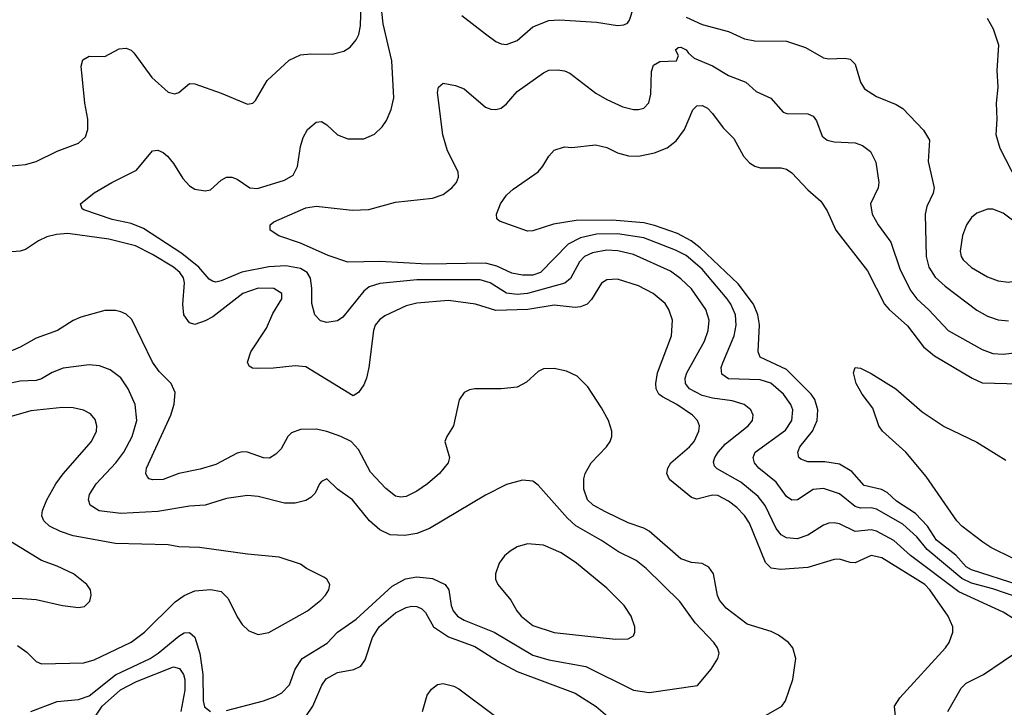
# Model space of a CAD drawing. Header units: inches. Extents: x 1308407 to 1441228, y 959628 to 1036311.
# Tile 326 of 656: x 1343768 to 1347494, y 1020745 to 1023346. Entities that reach past the tile are written whole.
import ezdxf

# ---------------------------------------------------------------- set-up
doc = ezdxf.new("R2010")
doc.units = ezdxf.units.IN
doc.header["$MEASUREMENT"] = 0
doc.layers.add('B3042', color=7, linetype='Continuous')

msp = doc.modelspace()

# ---------------------------------------------------------------- linework, layer by layer
at = {"layer": 'B3042', "color": 5}
for points, elevation in [([(1347577.3, 1021050), (1347490, 1021105.4), (1347321.8, 1021181.8), (1347139.3, 1021319.3), (1347075.6, 1021375.6), (1347010, 1021411.6), (1346990, 1021416.6), (1346930, 1021410.5), (1346870, 1021439.3), (1346850, 1021442.8), (1346830, 1021441.6), (1346810, 1021433.7), (1346750, 1021395.9), (1346710, 1021383), (1346670, 1021386.1), (1346650, 1021397.5), (1346630, 1021422.2), (1346588.4, 1021508.4), (1346562.5, 1021542.5), (1346497.2, 1021597.2), (1346406.9, 1021646.9), (1346397.7, 1021657.7), (1346393.8, 1021673.8), (1346397.9, 1021690), (1346410.5, 1021710), (1346438.7, 1021741.3), (1346524.5, 1021810), (1346540.3, 1021830), (1346543.9, 1021850), (1346534.7, 1021870), (1346509.6, 1021890), (1346464.5, 1021904.5), (1346390, 1021914.1), (1346350, 1021924.9), (1346302.7, 1021950), (1346287.4, 1021970), (1346285.8, 1021990), (1346292.7, 1022010), (1346359.6, 1022130), (1346372.7, 1022170), (1346376.6, 1022210), (1346364.9, 1022250), (1346310, 1022328.4), (1346270, 1022366.2), (1346230, 1022394.2), (1346090, 1022457.9), (1346031.5, 1022471.5), (1345990, 1022473.7), (1345935.3, 1022464.7), (1345905.3, 1022450), (1345885.8, 1022430), (1345852.4, 1022367.6), (1345830.1, 1022349.9), (1345690, 1022310.5), (1345650, 1022306.6), (1345610, 1022311.6), (1345548.3, 1022350), (1345510, 1022362.3), (1345270, 1022362.1), (1345130, 1022347.9), (1345090, 1022335.8), (1345070, 1022319.3), (1344990, 1022220.4), (1344970, 1022206.6), (1344930, 1022201), (1344906.3, 1022206.3), (1344884.7, 1022230), (1344872.9, 1022272.9), (1344873.8, 1022330), (1344867.7, 1022367.7), (1344854.9, 1022390), (1344830, 1022405.3), (1344775, 1022415), (1344710, 1022411), (1344608.9, 1022391.1), (1344530, 1022358.3), (1344510, 1022353.5), (1344496.9, 1022356.9), (1344484.6, 1022364.6), (1344445, 1022410), (1344381.1, 1022461.1), (1344235.9, 1022555.9), (1344190, 1022575.6), (1344117, 1022590), (1344010, 1022627.2), (1344003.7, 1022630), (1343998, 1022650), (1344050, 1022690.4), (1344116, 1022730), (1344210, 1022777.1), (1344270, 1022850.4), (1344290, 1022852.2), (1344310, 1022843.7), (1344326.4, 1022830), (1344350, 1022802.4), (1344384.7, 1022744.7), (1344410, 1022718), (1344430, 1022705.4), (1344470, 1022698.2), (1344490, 1022702.8), (1344530, 1022738.4), (1344550, 1022750.4), (1344570, 1022750.3), (1344590, 1022742.3), (1344639.1, 1022710), (1344667.6, 1022707.6), (1344770, 1022738.4), (1344802, 1022758), (1344818.9, 1022790), (1344830, 1022866), (1344840.2, 1022899.8), (1344856.3, 1022930), (1344890, 1022958.4), (1344910, 1022960.4), (1344930, 1022948), (1344970, 1022910.4), (1345010, 1022895.3), (1345070, 1022895.8), (1345110, 1022912.7), (1345139.5, 1022940.5), (1345155.8, 1022964.2), (1345174, 1023006), (1345183.1, 1023050), (1345176.3, 1023190), (1345142.6, 1023330), (1345125.2, 1023494.8)], 2760), ([(1343710, 1022790.2), (1343790, 1022798.2), (1343830.5, 1022809.5), (1343910, 1022848.4), (1343990, 1022878.2), (1344017.1, 1022902.9), (1344026, 1022930), (1344025.7, 1022970), (1344014.6, 1023030), (1344000.4, 1023170), (1344006, 1023194), (1344030, 1023207.4), (1344090, 1023206), (1344144.6, 1023235.4), (1344170, 1023238.4), (1344190, 1023230.2), (1344200.1, 1023220.1), (1344267.6, 1023127.6), (1344330, 1023071.8), (1344354.7, 1023065.3), (1344370, 1023070.5), (1344410, 1023104.4), (1344430, 1023102.6), (1344530, 1023068), (1344630, 1023025.7), (1344650, 1023030.4), (1344659.8, 1023040.2), (1344704.2, 1023115.8), (1344787.3, 1023192.7), (1344830, 1023213.2), (1344870, 1023217.1), (1344950, 1023215.6), (1344993.8, 1023226.2), (1345017.9, 1023242.1), (1345041.2, 1023270), (1345051.3, 1023290), (1345057.4, 1023322.6), (1345061.3, 1023450)], 2780), ([(1345441.1, 1023361.1), (1345530, 1023291.7), (1345570, 1023263.1), (1345590, 1023254.6), (1345610, 1023251.7), (1345650, 1023266.5), (1345710, 1023319.1), (1345770, 1023343.2), (1345810, 1023344.7), (1345950, 1023336.3), (1346030, 1023323.9), (1346053.8, 1023326.2), (1346067.9, 1023332.1), (1346075.8, 1023344.2), (1346090, 1023390.3)], 2760), ([(1346290, 1023355.9), (1346350, 1023328), (1346450, 1023300.5), (1346510, 1023272.8), (1346550, 1023265.4), (1346670, 1023265), (1346740.9, 1023240.9), (1346810, 1023201.3), (1346830, 1023198.2), (1346890, 1023200.8), (1346910, 1023196.5), (1346930, 1023178), (1346949.4, 1023109.4), (1346964.4, 1023084.4), (1347010, 1023054.9), (1347085, 1023025), (1347109.3, 1023009.3), (1347187.5, 1022927.5), (1347210.3, 1022890), (1347205.3, 1022810), (1347228, 1022710), (1347224.7, 1022690), (1347200.7, 1022639.3), (1347193.8, 1022610), (1347198.1, 1022450), (1347207.8, 1022410), (1347231.9, 1022371.9), (1347270, 1022337.5), (1347390, 1022247.1), (1347430, 1022225.1), (1347470, 1022210.8), (1347510, 1022207.5)], 2760), ([(1347564.6, 1022690), (1347478.1, 1022858.1), (1347463.2, 1022910), (1347467, 1022970), (1347464.6, 1023030), (1347470.6, 1023090), (1347466.9, 1023153.1), (1347472.6, 1023250), (1347452.8, 1023310), (1347429.8, 1023349.8)], 2760), ([(1347650, 1021125.9), (1347450, 1021193.7), (1347370, 1021214.6), (1347332.5, 1021232.5), (1347202.3, 1021342.3), (1347162.6, 1021390), (1347110, 1021438.4), (1347010, 1021494.3), (1346990, 1021499.9), (1346950, 1021498.9), (1346930, 1021505.2), (1346870, 1021552.2), (1346810, 1021573), (1346770, 1021568.5), (1346710.6, 1021529.4), (1346690, 1021528.3), (1346670, 1021542), (1346630, 1021596.9), (1346564.9, 1021650), (1346548.4, 1021670), (1346543.2, 1021690), (1346551.5, 1021710), (1346666, 1021794), (1346689.3, 1021830), (1346693.1, 1021870), (1346686, 1021890), (1346657.7, 1021930), (1346610, 1021971.8), (1346570, 1021983.4), (1346450, 1021988), (1346425.4, 1022005.4), (1346422.5, 1022030), (1346428.1, 1022048.1), (1346471.9, 1022150), (1346479.2, 1022190), (1346476.4, 1022230), (1346459.2, 1022270), (1346445.4, 1022290), (1346350, 1022402.6), (1346290, 1022453.4), (1346250, 1022474.7), (1346130, 1022521.3), (1346030, 1022535.4), (1345950, 1022534.8), (1345890, 1022520.5), (1345843.3, 1022496.7), (1345738.8, 1022390), (1345710, 1022379.6), (1345670, 1022379.6), (1345630, 1022387.2), (1345573.1, 1022413.1), (1345530, 1022424.9), (1345310, 1022421.3), (1345130, 1022431.8), (1345010, 1022428.7), (1344934.6, 1022454.5), (1344830, 1022500.3), (1344748.1, 1022528.1), (1344716, 1022550), (1344715.1, 1022570), (1344730, 1022581.6), (1344850, 1022634.3), (1344890, 1022640.2), (1345026, 1022626), (1345088.5, 1022628.5), (1345190, 1022655.5), (1345330, 1022670.2), (1345370, 1022685.2), (1345403.5, 1022710), (1345420.4, 1022730), (1345428.4, 1022750), (1345427.3, 1022770), (1345387, 1022850), (1345369, 1022910), (1345348.6, 1023070), (1345352.3, 1023090), (1345370, 1023105.5), (1345416.7, 1023096.7), (1345450, 1023083.8), (1345530, 1023015.2), (1345550, 1023006.8), (1345570, 1023005.8), (1345590, 1023011.3), (1345610, 1023027.8), (1345650, 1023074.2), (1345750, 1023144.4), (1345770, 1023154.9), (1345803.3, 1023156.7), (1345830, 1023152.3), (1345850, 1023143.2), (1345948, 1023068), (1345990, 1023043.8), (1346050, 1023016.8), (1346090, 1023006.5), (1346110, 1023006), (1346130, 1023011.7), (1346148.9, 1023031.1), (1346155.6, 1023064.4), (1346159.1, 1023150), (1346166.5, 1023173.5), (1346190, 1023187.2), (1346253.2, 1023190), (1346260.5, 1023210), (1346250, 1023232), (1346259, 1023241), (1346270, 1023242), (1346290, 1023231.9), (1346298.6, 1023218.6), (1346320.7, 1023200.7), (1346390, 1023171), (1346450, 1023135), (1346515.3, 1023110), (1346554.5, 1023074.5), (1346610, 1023048.7), (1346656.5, 1022996.5), (1346671.3, 1022991.3), (1346750, 1022990.2), (1346770, 1022980.3), (1346782.9, 1022962.9), (1346805.1, 1022905.1), (1346823, 1022890), (1346850, 1022883.5), (1346930, 1022879.7), (1346957.1, 1022870), (1346987.1, 1022847.1), (1347007.2, 1022807.2), (1347019.3, 1022730), (1347016.9, 1022710), (1346987.5, 1022650), (1346994.2, 1022610), (1347016.2, 1022570), (1347064.6, 1022504.6), (1347100.1, 1022400.1), (1347140.4, 1022320.4), (1347163.2, 1022290), (1347208.5, 1022248.5), (1347281.3, 1022170), (1347410, 1022098.8), (1347450, 1022083.2), (1347490, 1022081), (1347593.9, 1022093.9)], 2740), ([(1347550, 1021206.9), (1347370, 1021265.1), (1347350, 1021276.8), (1347310, 1021320.9), (1347237, 1021377), (1347203.7, 1021430), (1347158.3, 1021478.3), (1347085.5, 1021525.5), (1347050, 1021557.2), (1347029.3, 1021569.3), (1346963.6, 1021583.6), (1346917.2, 1021637.2), (1346870, 1021664.8), (1346814.2, 1021674.2), (1346750, 1021673.4), (1346723.3, 1021683.3), (1346716.8, 1021690), (1346712.4, 1021710), (1346720.2, 1021730), (1346768, 1021790), (1346785.6, 1021830), (1346788.1, 1021870), (1346776.6, 1021910), (1346763.2, 1021930), (1346670, 1022022.4), (1346569.8, 1022070), (1346561.8, 1022090), (1346568, 1022192), (1346561.2, 1022230), (1346544.9, 1022270), (1346486.9, 1022346.9), (1346342.9, 1022482.9), (1346309.1, 1022509.1), (1346256.6, 1022536.6), (1346170, 1022568), (1346130, 1022577.5), (1346010, 1022587.3), (1345874.1, 1022585.9), (1345787.2, 1022572.8), (1345710, 1022547), (1345690, 1022546.2), (1345583.9, 1022583.9), (1345572.7, 1022592.7), (1345572, 1022610), (1345587.6, 1022650), (1345610, 1022682), (1345635.3, 1022704.7), (1345730, 1022770.7), (1345748, 1022792), (1345769.5, 1022830), (1345790, 1022852.7), (1345830, 1022864.4), (1345857.2, 1022862.8), (1345947, 1022873), (1345990, 1022862.3), (1346030, 1022842.7), (1346071.1, 1022831.1), (1346110, 1022829.3), (1346170, 1022842), (1346218.5, 1022861.5), (1346252.4, 1022887.6), (1346283.5, 1022930), (1346315.4, 1023004.6), (1346330, 1023019.6), (1346350, 1023021.3), (1346370, 1023011.2), (1346390, 1022991.4), (1346430, 1022937.3), (1346470, 1022896), (1346506.5, 1022830), (1346530, 1022804.5), (1346550, 1022791.8), (1346570, 1022786), (1346650, 1022786), (1346670, 1022780.5), (1346690, 1022766), (1346750, 1022701.7), (1346800, 1022660), (1346823.2, 1022623.2), (1346856.8, 1022550), (1346975.5, 1022395.5), (1347041, 1022270), (1347057.5, 1022250), (1347128, 1022188), (1347188.3, 1022108.3), (1347230, 1022074.4), (1347372.3, 1021990), (1347410, 1021972.9), (1347550, 1021968.7)], 2720), ([(1347082, 1020710), (1347078.8, 1020750), (1347099, 1020781), (1347271.1, 1020970), (1347284.8, 1020990), (1347298.5, 1021030), (1347299.2, 1021050), (1347281.8, 1021090), (1347212.5, 1021190), (1347193.5, 1021210), (1347030, 1021310.4), (1346990, 1021319), (1346930, 1021292.2), (1346910, 1021293), (1346870, 1021305.2), (1346850, 1021304.7), (1346750, 1021273.9), (1346646.6, 1021266.6), (1346611.1, 1021271.1), (1346590, 1021293.5), (1346530, 1021441.6), (1346510.6, 1021470.6), (1346481.5, 1021501.5), (1346450, 1021524.9), (1346410, 1021545.9), (1346390, 1021547.6), (1346330, 1021533), (1346310, 1021539.2), (1346227, 1021607), (1346216.8, 1021630), (1346219.9, 1021650), (1346232, 1021670), (1346302.4, 1021730), (1346319.5, 1021750), (1346338.3, 1021790), (1346339.8, 1021810), (1346332.5, 1021830), (1346314.4, 1021850), (1346254.6, 1021890), (1346199.8, 1021919.8), (1346186.8, 1021930), (1346176.9, 1021950), (1346175, 1021970), (1346181.4, 1022010), (1346234.3, 1022150), (1346238.2, 1022210), (1346224.4, 1022250), (1346210, 1022271.9), (1346165.1, 1022310), (1346110, 1022338.9), (1346030, 1022363.9), (1345990, 1022361.8), (1345970, 1022349.8), (1345931.8, 1022288.2), (1345915, 1022270), (1345890, 1022259.6), (1345870, 1022257.5), (1345790, 1022265.9), (1345690.5, 1022249.5), (1345570, 1022245.4), (1345492.3, 1022270), (1345390, 1022283.4), (1345270, 1022273.7), (1345230, 1022264.1), (1345150, 1022225.5), (1345129.6, 1022210.4), (1345112.9, 1022190), (1345106, 1022170), (1345089.4, 1022030.6), (1345080.2, 1021990), (1345070, 1021964.5), (1345050, 1021936.2), (1345030, 1021923.6), (1344850, 1022033.2), (1344810, 1022037.1), (1344727.5, 1022027.5), (1344666.1, 1022026.1), (1344648.3, 1022028.3), (1344635.6, 1022035.6), (1344629.8, 1022050), (1344641.8, 1022090), (1344701.4, 1022178.6), (1344725.5, 1022234.5), (1344759.4, 1022290), (1344759.3, 1022310), (1344730, 1022329.8), (1344670, 1022329.9), (1344612.2, 1022310), (1344497.9, 1022222.1), (1344470, 1022206.7), (1344430, 1022193.5), (1344410, 1022199.1), (1344388.4, 1022230), (1344385.2, 1022270), (1344391.5, 1022350), (1344387.2, 1022370), (1344374.1, 1022390), (1344350, 1022410.3), (1344270, 1022458.2), (1344206, 1022490), (1344104.5, 1022515.5), (1343950, 1022536.7), (1343906.3, 1022533.7), (1343870, 1022525), (1343838.2, 1022510), (1343790, 1022477.1), (1343770, 1022469.8), (1343690, 1022464.2)], 2780), ([(1346574.5, 1020705.5), (1346652, 1020750), (1346666, 1020770), (1346693.7, 1020850), (1346704.4, 1020930), (1346694, 1020970), (1346677.4, 1020990), (1346638.8, 1021018.8), (1346612.1, 1021032.1), (1346520.1, 1021060.1), (1346440.9, 1021120.9), (1346416.4, 1021150), (1346408, 1021168), (1346393, 1021250), (1346375.6, 1021275.6), (1346350, 1021288.9), (1346310, 1021292.5), (1346270, 1021306.6), (1346150, 1021411.9), (1346130, 1021422.8), (1346070, 1021442.6), (1345984.5, 1021484.5), (1345937.4, 1021510), (1345917, 1021530), (1345902.1, 1021570), (1345902.1, 1021610), (1345907, 1021630), (1345929.9, 1021670.1), (1345988.7, 1021730), (1346001.8, 1021750), (1346008.8, 1021770), (1346008.9, 1021790), (1345995.7, 1021830), (1345970, 1021877.4), (1345917.4, 1021957.4), (1345877.2, 1021997.2), (1345836.4, 1022016.4), (1345790, 1022026.6), (1345750, 1022025.3), (1345730, 1022015.5), (1345685.3, 1021974.7), (1345650, 1021956.2), (1345590, 1021949.8), (1345490.2, 1021949.7), (1345470, 1021946.3), (1345450, 1021936.2), (1345431.4, 1021908.6), (1345409.1, 1021810), (1345383.6, 1021770), (1345376.5, 1021750), (1345394.7, 1021690), (1345389.2, 1021670), (1345356.2, 1021630), (1345311.3, 1021590), (1345270, 1021562.2), (1345230, 1021543), (1345210, 1021540.2), (1345190, 1021544.3), (1345152.9, 1021572.9), (1345095.2, 1021635.2), (1345050, 1021720.8), (1345021.9, 1021750), (1344982.7, 1021770), (1344930, 1021788.7), (1344890, 1021797.2), (1344830, 1021796.3), (1344796, 1021784), (1344782.8, 1021770), (1344757.6, 1021722.4), (1344737.2, 1021702.8), (1344712.4, 1021687.6), (1344690, 1021688.3), (1344630, 1021709.9), (1344610, 1021711.3), (1344590, 1021706.9), (1344510, 1021663.8), (1344450, 1021646.1), (1344370.4, 1021630), (1344310, 1021607.2), (1344270, 1021605.5), (1344257, 1021610), (1344250, 1021618), (1344245.3, 1021630), (1344247.2, 1021650), (1344339.4, 1021850), (1344351.8, 1021891.8), (1344356, 1021936), (1344341.4, 1021970), (1344295.9, 1022015.9), (1344270.7, 1022050.7), (1344191.5, 1022211.5), (1344170, 1022231.9), (1344150, 1022240.8), (1344130, 1022245.8), (1344090, 1022246.6), (1343998.8, 1022221.2), (1343970, 1022208.7), (1343910.3, 1022170), (1343830, 1022142), (1343770, 1022107.1), (1343710, 1022082.5)], 2820), ([(1344550, 1020733.9), (1344690, 1020770.2), (1344734.3, 1020785.7), (1344760, 1020800), (1344788.7, 1020830), (1344810.6, 1020890), (1344836.5, 1020930), (1344931.5, 1020988.5), (1344970.9, 1021030), (1345040.9, 1021079.1), (1345176.8, 1021203.2), (1345228.2, 1021231.7), (1345270, 1021238.4), (1345330, 1021232.5), (1345377.4, 1021210), (1345391.3, 1021190), (1345400.4, 1021130), (1345408.4, 1021110), (1345425, 1021090), (1345450, 1021074.6), (1345563.5, 1021030), (1345710, 1020942.4), (1345770, 1020924.4), (1345910, 1020899.8), (1346090.6, 1020810), (1346150, 1020801.5), (1346332.4, 1020827.6), (1346384.8, 1020890), (1346409.7, 1020930), (1346414.3, 1020950), (1346408.4, 1020970), (1346395.1, 1020990), (1346324.4, 1021064.4), (1346265.5, 1021145.5), (1346138.4, 1021270), (1346100.2, 1021300.2), (1346033.5, 1021333.5), (1345970, 1021376.8), (1345872.3, 1021432.3), (1345841, 1021461), (1345730, 1021585.6), (1345710, 1021600.7), (1345670, 1021604.2), (1345610, 1021588.3), (1345530, 1021547.4), (1345318.3, 1021421.7), (1345270, 1021403.1), (1345225.4, 1021394.6), (1345170, 1021398.2), (1345130, 1021416.2), (1345091.9, 1021450), (1345027.3, 1021530), (1344970.9, 1021570), (1344930, 1021609.6), (1344910, 1021599.7), (1344901.7, 1021590), (1344885.2, 1021554.8), (1344870, 1021539.1), (1344850, 1021527.8), (1344810, 1021517.3), (1344770, 1021517.8), (1344670, 1021542), (1344630, 1021547), (1344550, 1021534.8), (1344470.1, 1021509.9), (1344410, 1021506.1), (1344290, 1021486.2), (1344150, 1021478.4), (1344068.3, 1021488.3), (1344033.7, 1021510), (1344028, 1021530), (1344031.6, 1021550), (1344057.3, 1021590), (1344131.1, 1021670), (1344162, 1021710), (1344193.5, 1021770), (1344210.6, 1021830), (1344204.5, 1021890), (1344178.2, 1021950), (1344150, 1021990.9), (1344110, 1022021.8), (1344070, 1022036.5), (1344030, 1022041.1), (1343932, 1022028), (1343890, 1022011.5), (1343850, 1021987.1), (1343830, 1021981.7), (1343770, 1021978.4), (1343710, 1021965.8)], 2840), ([(1347530, 1021306.6), (1347443.4, 1021350), (1347412.8, 1021370), (1347333.5, 1021430), (1347313.6, 1021450), (1347198.4, 1021618.4), (1347120.8, 1021710), (1347033.3, 1021790), (1347019.1, 1021810), (1346996.1, 1021876.1), (1346955.8, 1021930), (1346933.5, 1021970), (1346922.9, 1022010), (1346930, 1022030.7), (1346950, 1022027.7), (1346990, 1022007.4), (1347083.7, 1021950), (1347182.7, 1021862.7), (1347266.7, 1021806.7), (1347390, 1021748.6), (1347499.6, 1021679.6)], 2680), ([(1343759.7, 1020979.7), (1343794.5, 1020954.5), (1343830, 1020918), (1343850, 1020910.2), (1344010, 1020914), (1344050, 1020924.4), (1344190, 1020991.5), (1344240.3, 1021030), (1344355.6, 1021144.4), (1344390, 1021168.6), (1344430, 1021185.4), (1344491.2, 1021191.2), (1344530, 1021183.7), (1344556.7, 1021156.7), (1344590, 1021088), (1344610, 1021058.4), (1344634.7, 1021034.7), (1344670, 1021020.3), (1344710, 1021028.9), (1344857.4, 1021110), (1344906.9, 1021150), (1344924.4, 1021170), (1344937.4, 1021190), (1344941.3, 1021210), (1344929.8, 1021229.8), (1344918, 1021238), (1344853.2, 1021270), (1344830, 1021286.6), (1344750, 1021313.5), (1344630, 1021324.8), (1344448, 1021350), (1344370, 1021352.5), (1344330, 1021360.2), (1344130, 1021364.3), (1343970, 1021394), (1343922, 1021410), (1343881, 1021430), (1343859.3, 1021450), (1343851.7, 1021470), (1343854, 1021490), (1343869.8, 1021530), (1343904, 1021590), (1343931.9, 1021628.1), (1344039.8, 1021750), (1344057.7, 1021790), (1344059.8, 1021810), (1344053.7, 1021833.7), (1344035.3, 1021855.3), (1344008.5, 1021868.5), (1343970, 1021877.5), (1343930, 1021879.5), (1343810, 1021867.1), (1343690, 1021832.1)], 2860), ([(1343490, 1021159.7), (1343777, 1021157), (1343830, 1021152.8), (1343929.6, 1021130.4), (1343990, 1021123.1), (1344012.8, 1021127.2), (1344033.1, 1021146.9), (1344038, 1021170), (1344035.1, 1021190), (1344021.2, 1021210), (1343971.8, 1021250), (1343910, 1021279.2), (1343850, 1021300.4), (1343732.9, 1021372.9)], 2880), ([(1344850, 1020710.2), (1344876.4, 1020750), (1344910.7, 1020829.3), (1344927.5, 1020852.5), (1344970, 1020877.3), (1345031.9, 1020888.1), (1345058.6, 1020901.4), (1345075, 1020925), (1345102.9, 1021010), (1345128.4, 1021050), (1345190, 1021102.1), (1345230, 1021123.4), (1345250, 1021128.2), (1345270, 1021126.8), (1345290, 1021118.2), (1345303.4, 1021103.4), (1345334.1, 1021050), (1345390, 1021012.3), (1345490, 1020975), (1345579, 1020919), (1345650, 1020881), (1345870, 1020799.2), (1345948.7, 1020748.7), (1346002.6, 1020702.6)], 2820), ([(1343810, 1020729.3), (1343910, 1020767.4), (1343990, 1020774.5), (1344030, 1020789.1), (1344130, 1020868.2), (1344261, 1020930), (1344291.7, 1020950), (1344370, 1021014.8), (1344390, 1021027.1), (1344410, 1021028.4), (1344430.7, 1021010.7), (1344449.2, 1020949.2), (1344460.9, 1020870), (1344462.4, 1020770), (1344467.1, 1020747.1), (1344490, 1020729.3)], 2840), ([(1347280.3, 1020730), (1347330, 1020818.2), (1347350, 1020836.1), (1347415.6, 1020870), (1347563.9, 1020970)], 2760), ([(1344030, 1020675.5), (1344079.4, 1020750), (1344148.6, 1020811.4), (1344210, 1020842.6), (1344350, 1020898.3), (1344372.7, 1020892.7), (1344387.2, 1020870), (1344392.1, 1020850), (1344392.5, 1020810), (1344377.1, 1020730)], 2820), ([(1345292.5, 1020730), (1345310, 1020791.6), (1345325.6, 1020814.4), (1345348.9, 1020831.1), (1345370, 1020834.8), (1345410, 1020825.8), (1345430, 1020814.8), (1345570, 1020710.7)], 2780)]:
    msp.add_lwpolyline(points, dxfattribs=dict(at, elevation=elevation))
for points, elevation in [([(1347450, 1022629.8), (1347430, 1022629.8), (1347390, 1022614.2), (1347370, 1022597.3), (1347350.2, 1022570), (1347335.2, 1022530), (1347326.2, 1022470), (1347330.2, 1022450), (1347337.9, 1022437.9), (1347370, 1022408.6), (1347430, 1022373.7), (1347470, 1022358.5), (1347510, 1022353.5), (1347570, 1022364.3), (1347624, 1022390), (1347655.8, 1022424.2), (1347663.5, 1022450), (1347658.8, 1022470), (1347646.6, 1022490), (1347610, 1022524.4), (1347490, 1022614.2)], 2780), ([(1345690, 1021364.2), (1345650, 1021352.4), (1345623.7, 1021336.3), (1345602.4, 1021317.6), (1345582, 1021290), (1345568.9, 1021250), (1345568, 1021230), (1345576.9, 1021210), (1345626, 1021150), (1345648.7, 1021110), (1345665.7, 1021090), (1345710, 1021054.3), (1345790, 1021028.6), (1346023, 1021003), (1346070, 1021004.2), (1346090, 1021016), (1346095.6, 1021030), (1346095.1, 1021050), (1346081.3, 1021090), (1346054.7, 1021130), (1345990, 1021196.1), (1345875.3, 1021290), (1345816.4, 1021330), (1345750, 1021359)], 2860)]:
    msp.add_lwpolyline(points, close=True, dxfattribs=dict(at, elevation=elevation))

doc.saveas('drawing.dxf')
